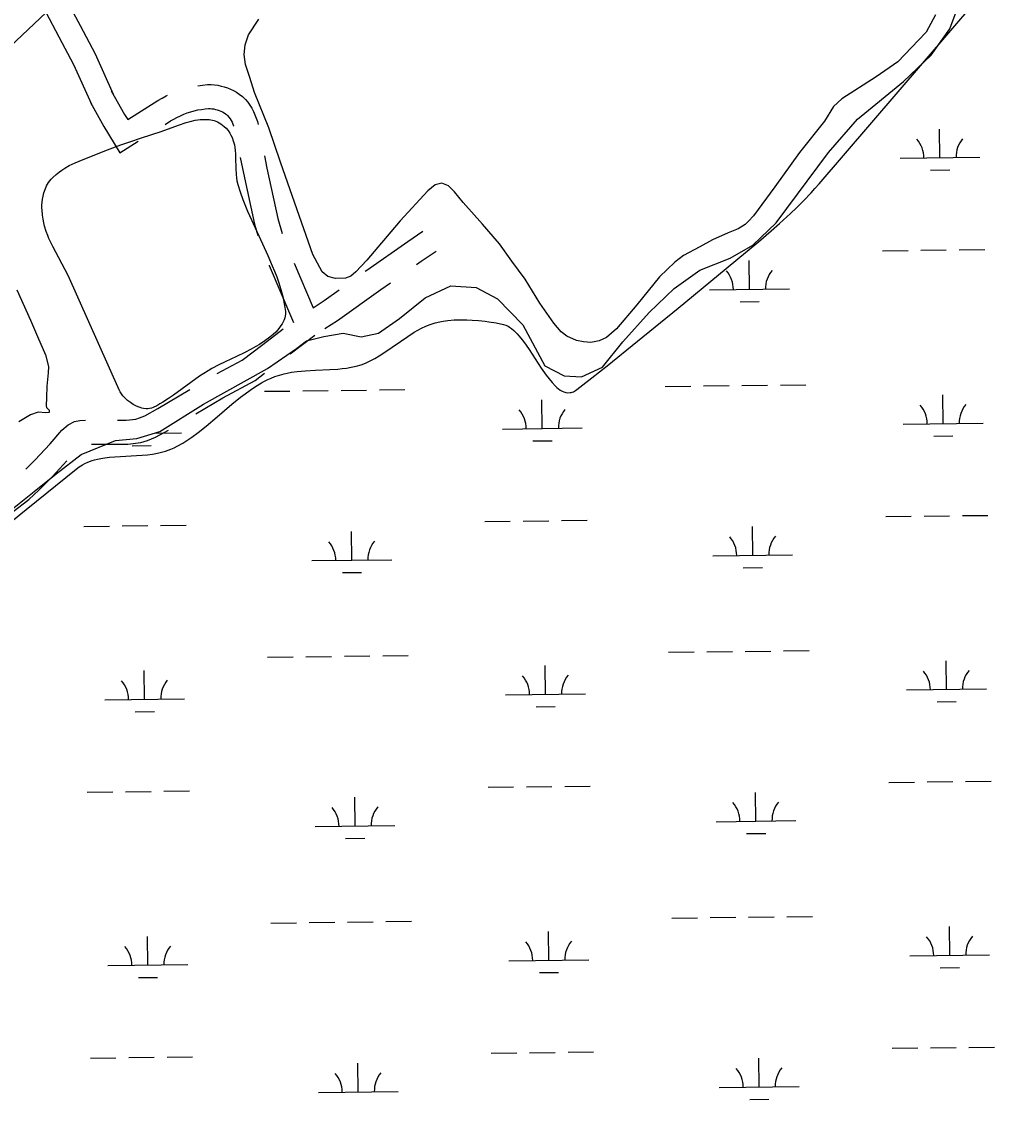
# Model space of a CAD drawing. Extents: x 3704301 to 3742427, y 506229 to 532009.
# Drawn here: x 3738066 to 3739284, y 514866 to 516214 of the extents above; entities that cross this region are included whole.
import ezdxf

# ---------------------------------------------------------------- set-up
doc = ezdxf.new("R2010")
doc.units = 0
for name, color, linetype in [('V-ROAD-CNTR', 7, 'Continuous'), ('V-SITE-VEGE', 7, 'Continuous'), ('V-TOPO-SHOR', 7, 'Continuous'), ('V-WETL-SWMP', 7, 'Continuous')]:
    doc.layers.add(name, color=color, linetype=linetype)

msp = doc.modelspace()

# ---------------------------------------------------------------- linework, layer by layer
at = {"layer": 'V-ROAD-CNTR'}
msp.add_line((3738402.2, 515798.4), (3738433.3, 515822.1), dxfattribs=at)
for points in [[(3738181.2, 516123), (3738158.4, 516173.6), (3738139.8, 516208.9), (3738119.6, 516246.7)], [(3737118.4, 515333.7), (3737406.9, 515597.3), (3737776.6, 515929.9), (3738044.2, 516176.1), (3738096.9, 516225.5)], [(3738153.8, 516110.6), (3738131.4, 516160.4), (3738113.3, 516194.9), (3738096.9, 516225.5)], [(3738286.7, 516134.1), (3738292.5, 516134.9), (3738298.9, 516135.5), (3738303.4, 516135.5), (3738307.5, 516135.2), (3738311.7, 516134.6), (3738315.8, 516133.7), (3738319.8, 516132.6), (3738323.8, 516131.3), (3738327.7, 516129.7), (3738331.4, 516127.9), (3738335.1, 516125.8), (3738338.6, 516123.6), (3738342.6, 516120.6), (3738346.3, 516116.7), (3738349.2, 516113.3), (3738351.8, 516109.6), (3738354.2, 516105.8), (3738356.3, 516101.9), (3738358.2, 516097.8), (3738359.8, 516093.6), (3738361.2, 516089.3), (3738362.1, 516085.6)], [(3738178.3, 516127.8), (3738195, 516098.1), (3738198.9, 516091.7), (3738236.8, 516115.6), (3738241.9, 516118.6), (3738247.1, 516121.4), (3738248.7, 516122.1)], [(3738152.2, 516113), (3738169.1, 516082.9), (3738189, 516050.1), (3738211.9, 516064.5)], [(3738245.7, 516085.7), (3738252.4, 516090), (3738256.5, 516092.4), (3738260.6, 516094.5), (3738264.8, 516096.5), (3738269.1, 516098.3), (3738273.4, 516100), (3738277.8, 516101.4), (3738282.3, 516102.6), (3738286.8, 516103.7), (3738291.3, 516104.5), (3738295.9, 516105.1), (3738300.1, 516105.5), (3738302, 516105.5), (3738304.3, 516105.3), (3738306.6, 516105), (3738308.9, 516104.5), (3738311.1, 516103.9), (3738313.3, 516103.2), (3738315.4, 516102.3), (3738317.5, 516101.3), (3738319.5, 516100.2), (3738321.5, 516098.9), (3738322.7, 516098), (3738323.9, 516096.8), (3738325.5, 516094.8), (3738327, 516092.8), (3738328.3, 516090.6), (3738329.5, 516088.4), (3738330.6, 516086.1), (3738331.5, 516083.8), (3738331.6, 516083.5)], [(3738339.9, 516044.3), (3738343.9, 516024.8), (3738357.6, 515960.7), (3738361.7, 515946.8)], [(3738370.1, 516046.5), (3738373.2, 516030.9), (3738386.7, 515968), (3738392.3, 515949)], [(3738496.3, 515901.9), (3738498.4, 515903.4), (3738549.4, 515939.2), (3738568.3, 515951.9)], [(3738560.5, 515910.3), (3738566.4, 515914.5), (3738585, 515926.9)], [(3738376, 515909.5), (3738376.2, 515909.2), (3738406.5, 515837.6)], [(3738407.5, 515912), (3738431.1, 515856.3), (3738444.8, 515865.3), (3738463.7, 515878.7)], [(3738445.8, 515830.1), (3738461.7, 515840.5), (3738515.7, 515878.9), (3738527.8, 515887.4)], [(3738311.1, 515773.9), (3738342.1, 515790.6), (3738368, 515810.1), (3738393.7, 515829.7)], [(3738284.3, 515723.5), (3738317.8, 515743.4), (3738358.4, 515765.3), (3738370.3, 515774.3)], [(3738186.1, 515715.5), (3738197.1, 515715.4), (3738209.1, 515717), (3738213.6, 515718.3), (3738220.2, 515721.2), (3738236.8, 515730.3), (3738276.5, 515753.8)], [(3738071.3, 515654.1), (3738082.8, 515665.5), (3738101.7, 515686), (3738116.3, 515702.9), (3738124.4, 515709.9), (3738132.2, 515713.8), (3738139.1, 515715.2), (3738146.2, 515715.4)], [(3738153.5, 515685.7), (3738154, 515685.7), (3738198.9, 515685.4), (3738215.3, 515687.5), (3738223.9, 515690), (3738233.5, 515694.2), (3738249.8, 515703.2)], [(3738049, 515597.3), (3738055.4, 515601.4), (3738075.3, 515616.2), (3738087.8, 515628.2), (3738104.4, 515644.7), (3738122.6, 515664.5)]]:
    msp.add_lwpolyline(points, dxfattribs=at)
at = {"layer": 'V-SITE-VEGE'}
for p, q in [((3739064.4, 516011.3), (3739259.6, 516238.7)), ((3739059.2, 516005.4), (3739064.4, 516011.3)), ((3739044.7, 515989.9), (3739054.3, 515999.9)), ((3739054.3, 515999.9), (3739059.2, 516005.4)), ((3739036.1, 515981.4), (3739044.7, 515989.9)), ((3739014.8, 515961.5), (3739028.5, 515974.1)), ((3739028.5, 515974.1), (3739036.1, 515981.4)), ((3739004.3, 515952.4), (3739014.8, 515961.5)), ((3738988.4, 515938.8), (3739004.3, 515952.4)), ((3738972.3, 515925.4), (3738988.4, 515938.8)), ((3738938.6, 515897.5), (3738972.3, 515925.4)), ((3738887.9, 515855.9), (3738938.6, 515897.5)), ((3738836.9, 515814.4), (3738887.9, 515855.9)), ((3738572.1, 515833.2), (3738577.7, 515835.4)), ((3738577.7, 515835.4), (3738583.6, 515837.3)), ((3738583.6, 515837.3), (3738589.8, 515838.7)), ((3738589.8, 515838.7), (3738594, 515839.5)), ((3738594, 515839.5), (3738599.8, 515840.3)), ((3738599.8, 515840.3), (3738607.7, 515841)), ((3738607.7, 515841), (3738612.2, 515841.2)), ((3738612.2, 515841.2), (3738617.5, 515841.3)), ((3738617.5, 515841.3), (3738623.5, 515841.2)), ((3738623.5, 515841.2), (3738630.3, 515840.9)), ((3738630.3, 515840.9), (3738637.9, 515840.3)), ((3738637.9, 515840.3), (3738646.5, 515839.4)), ((3738646.5, 515839.4), (3738650.8, 515838.7)), ((3738650.8, 515838.7), (3738660.1, 515837.2)), ((3738660.1, 515837.2), (3738669.5, 515835.2)), ((3738669.5, 515835.2), (3738672.3, 515834.3)), ((3738672.3, 515834.3), (3738675, 515833)), ((3738520.9, 515800.5), (3738549.4, 515820.4)), ((3738549.4, 515820.4), (3738557.6, 515825.6)), ((3738557.6, 515825.6), (3738562.1, 515828.2)), ((3738562.1, 515828.2), (3738566.9, 515830.8)), ((3738566.9, 515830.8), (3738572.1, 515833.2)), ((3738675, 515833), (3738676.9, 515831.9)), ((3738676.9, 515831.9), (3738679.3, 515830.3)), ((3738679.3, 515830.3), (3738682.4, 515827.6)), ((3738682.4, 515827.6), (3738686.3, 515823.8)), ((3738686.3, 515823.8), (3738688.6, 515821.3)), ((3738688.6, 515821.3), (3738691.2, 515818.1)), ((3738691.2, 515818.1), (3738694.3, 515814.2)), ((3738694.3, 515814.2), (3738697.7, 515809.5)), ((3738697.7, 515809.5), (3738701.5, 515803.9)), ((3738799.1, 515783.7), (3738836.9, 515814.4)), ((3738508.2, 515792.7), (3738513.7, 515795.9)), ((3738513.7, 515795.9), (3738520.9, 515800.5)), ((3738701.5, 515803.9), (3738716.6, 515780.8)), ((3738452, 515778.9), (3738462, 515779.6)), ((3738462, 515779.6), (3738467.3, 515780.1)), ((3738467.3, 515780.1), (3738472.8, 515780.8)), ((3738472.8, 515780.8), (3738478.7, 515781.8)), ((3738478.7, 515781.8), (3738484.8, 515783.2)), ((3738484.8, 515783.2), (3738491.1, 515785)), ((3738491.1, 515785), (3738494.4, 515786.2)), ((3738494.4, 515786.2), (3738497.6, 515787.5)), ((3738497.6, 515787.5), (3738504, 515790.5)), ((3738504, 515790.5), (3738508.2, 515792.7)), ((3738716.6, 515780.8), (3738722.9, 515771.7)), ((3738780.1, 515768.7), (3738799.1, 515783.7)), ((3738370.2, 515764.3), (3738374.3, 515766.3)), ((3738374.3, 515766.3), (3738378.6, 515768.3)), ((3738378.6, 515768.3), (3738383.1, 515770.2)), ((3738383.1, 515770.2), (3738388.8, 515772.1)), ((3738388.8, 515772.1), (3738394.6, 515773.7)), ((3738394.6, 515773.7), (3738398.6, 515774.6)), ((3738398.6, 515774.6), (3738403.9, 515775.6)), ((3738403.9, 515775.6), (3738411.2, 515776.6)), ((3738411.2, 515776.6), (3738421, 515777.5)), ((3738421, 515777.5), (3738434.2, 515778.1)), ((3738434.2, 515778.1), (3738452, 515778.9)), ((3738722.9, 515771.7), (3738726.4, 515767.1)), ((3738726.4, 515767.1), (3738730.1, 515762.6)), ((3738761.1, 515753.8), (3738780.1, 515768.7)), ((3738345.9, 515748.6), (3738352.1, 515753.2)), ((3738352.1, 515753.2), (3738358.9, 515757.7)), ((3738358.9, 515757.7), (3738366.3, 515762.2)), ((3738366.3, 515762.2), (3738370.2, 515764.3)), ((3738730.1, 515762.6), (3738734, 515758.5)), ((3738734, 515758.5), (3738736, 515756.6)), ((3738736, 515756.6), (3738738.1, 515754.9)), ((3738738.1, 515754.9), (3738740.3, 515753.3)), ((3738740.3, 515753.3), (3738742.6, 515752)), ((3738758.2, 515751.9), (3738759.6, 515752.7)), ((3738759.6, 515752.7), (3738761.1, 515753.8)), ((3738329.4, 515735.5), (3738340.1, 515744.2)), ((3738340.1, 515744.2), (3738345.9, 515748.6)), ((3738742.6, 515752), (3738745, 515750.9)), ((3738745, 515750.9), (3738747.4, 515750.2)), ((3738747.4, 515750.2), (3738750, 515749.9)), ((3738750, 515749.9), (3738752.6, 515750)), ((3738752.6, 515750), (3738754, 515750.2)), ((3738754, 515750.2), (3738755.3, 515750.6)), ((3738755.3, 515750.6), (3738756.8, 515751.2)), ((3738756.8, 515751.2), (3738758.2, 515751.9)), ((3738311.1, 515719.7), (3738329.4, 515735.5)), ((3738297.2, 515708), (3738311.1, 515719.7)), ((3738279.1, 515694.2), (3738287.3, 515700.1)), ((3738287.3, 515700.1), (3738297.2, 515708)), ((3738260.7, 515682.9), (3738268, 515687)), ((3738268, 515687), (3738272.8, 515690)), ((3738272.8, 515690), (3738279.1, 515694.2)), ((3738176.1, 515669.3), (3738223.6, 515672.4)), ((3738223.6, 515672.4), (3738229.8, 515673.2)), ((3738229.8, 515673.2), (3738236.2, 515674.3)), ((3738236.2, 515674.3), (3738242.9, 515675.8)), ((3738242.9, 515675.8), (3738246.3, 515676.8)), ((3738246.3, 515676.8), (3738249.7, 515678)), ((3738249.7, 515678), (3738253.1, 515679.4)), ((3738253.1, 515679.4), (3738256.9, 515681.1)), ((3738256.9, 515681.1), (3738260.7, 515682.9)), ((3738138.1, 515657.3), (3738142.3, 515659.8)), ((3738142.3, 515659.8), (3738145.1, 515661.3)), ((3738145.1, 515661.3), (3738149, 515663)), ((3738149, 515663), (3738154.3, 515665)), ((3738154.3, 515665), (3738157.5, 515665.9)), ((3738157.5, 515665.9), (3738161.1, 515666.8)), ((3738161.1, 515666.8), (3738165.4, 515667.7)), ((3738165.4, 515667.7), (3738170.4, 515668.6)), ((3738170.4, 515668.6), (3738176.1, 515669.3)), ((3738071.9, 515604), (3738134.2, 515654.4)), ((3738134.2, 515654.4), (3738138.1, 515657.3)), ((3737923, 515482.9), (3738071.9, 515604))]:
    msp.add_line(p, q, dxfattribs=at)
for points in [[(3738124.2, 515896.6), (3738105, 515932.9), (3738102.5, 515937.8), (3738100.2, 515943.1), (3738098.8, 515946.7), (3738097, 515951.7), (3738094.9, 515958.5), (3738094, 515962.4), (3738093, 515967), (3738092.2, 515972.2), (3738091.7, 515978.2), (3738091.6, 515981.4), (3738091.6, 515984.8), (3738091.8, 515988.3), (3738092.2, 515992.1), (3738092.9, 515996), (3738093.9, 516000.1), (3738095.4, 516004.3), (3738097.4, 516008.6), (3738098.6, 516010.7), (3738099.9, 516012.9), (3738101.5, 516015.1), (3738103.3, 516017.2), (3738105.3, 516019.3), (3738109.4, 516023.1), (3738113.6, 516026.5), (3738116.5, 516028.6), (3738120.4, 516031.1), (3738125.8, 516034.1), (3738133.1, 516037.7), (3738143.1, 516041.9), (3738173.5, 516053.8), (3738190.2, 516059.9), (3738201.4, 516063.8), (3738216.3, 516068.8), (3738240.9, 516076.8), (3738262.7, 516084.8), (3738272, 516087.9), (3738277.3, 516089.4), (3738283.3, 516090.8), (3738286.5, 516091.3), (3738289.8, 516091.8), (3738293.4, 516092), (3738297.1, 516092), (3738301, 516091.7), (3738305.1, 516090.9), (3738307.1, 516090.4), (3738309.2, 516089.7), (3738311.3, 516088.8), (3738313.4, 516087.7), (3738315.5, 516086.4), (3738317.7, 516084.9), (3738319.8, 516083.1), (3738322, 516081), (3738324.6, 516077.9), (3738326.9, 516074.6), (3738328.1, 516072.4), (3738329.6, 516069.4), (3738331.1, 516065.2), (3738331.8, 516062.8), (3738332.4, 516060), (3738333, 516056.8), (3738333.5, 516053), (3738333.8, 516048.7), (3738334, 516043.7), (3738334.2, 516030.4), (3738334.6, 516022.9), (3738335, 516019), (3738335.7, 516014.9), (3738336.8, 516010.6), (3738339.7, 516001.2), (3738343.1, 515991.8), (3738345.5, 515985.5), (3738349, 515977.2), (3738353.9, 515966.1), (3738374.4, 515921.6), (3738379.9, 515908.9), (3738382.6, 515902.2), (3738385.4, 515895), (3738388, 515887.3), (3738390.6, 515879.1), (3738392.9, 515870.4), (3738394, 515865.9), (3738394.9, 515861.3), (3738395.7, 515856.5), (3738396.3, 515851.6), (3738396.4, 515848.7), (3738396.1, 515845.8), (3738395.6, 515843.8), (3738394.8, 515841.3), (3738393.2, 515837.9), (3738392.2, 515836), (3738390.8, 515833.9), (3738389.1, 515831.5), (3738386.9, 515828.8), (3738384.2, 515825.9), (3738380.9, 515822.8), (3738376.9, 515819.5), (3738370.4, 515814.7), (3738363.8, 515810.4), (3738359.4, 515807.8)], [(3738359.4, 515807.8), (3738353.5, 515804.4), (3738345.6, 515800.3), (3738335, 515795.2), (3738321, 515788.7), (3738313.1, 515784.8), (3738304.2, 515780.2), (3738299.6, 515777.5), (3738294.2, 515774.1), (3738288.7, 515770.5), (3738277.9, 515762.8), (3738256.3, 515747), (3738250.1, 515742.7), (3738243, 515738.2), (3738239.2, 515735.9), (3738235.2, 515733.7), (3738230.9, 515731.5), (3738228.5, 515730.5), (3738226, 515730), (3738224.3, 515729.8), (3738221.9, 515729.9), (3738218.6, 515730.3), (3738216.7, 515730.7), (3738214.5, 515731.3), (3738212, 515732.2), (3738209.1, 515733.5), (3738205.9, 515735.2), (3738202.4, 515737.5), (3738198.6, 515740.4), (3738196.7, 515742.1), (3738194.8, 515744), (3738192.9, 515746.1), (3738191.1, 515748.4), (3738189.5, 515751), (3738188.1, 515753.7), (3738124.2, 515896.6)]]:
    msp.add_lwpolyline(points, dxfattribs=at)
at = {"layer": 'V-TOPO-SHOR'}
for points in [[(3738696.5, 515891.9), (3738679.7, 515914.7), (3738664.3, 515936.2), (3738643.1, 515960.9), (3738619, 515987.9), (3738608.1, 516001.2), (3738600.7, 516008.8), (3738592, 516012), (3738583.8, 516010), (3738574.8, 516002.6), (3738539.8, 515965.2), (3738511.9, 515931.9), (3738498.2, 515915.7), (3738484.5, 515901), (3738478.3, 515895.6), (3738471.6, 515893.1), (3738459.1, 515892.8), (3738449.4, 515895.5), (3738442.5, 515901.2), (3738430.5, 515922.7), (3738408.1, 515987), (3738390.3, 516038.3), (3738375.5, 516081.4), (3738357.8, 516125.5), (3738351.7, 516144.2), (3738346.5, 516160.5), (3738344.9, 516173), (3738346.1, 516185.1), (3738350.2, 516197.7), (3738362.9, 516217.3)], [(3739210.1, 516222.7), (3739198.4, 516201.2), (3739189, 516190.9), (3739162.9, 516163.9), (3739135.8, 516145.1), (3739092.9, 516117.8), (3739082.4, 516107.9), (3739071.2, 516089.8), (3739040, 516050.7), (3739009, 516007.6), (3738982.1, 515971.4), (3738976, 515964.6), (3738971.7, 515960.6), (3738963.1, 515955.2), (3738950.7, 515950.1), (3738931.1, 515941.1), (3738915.3, 515932.6), (3738894.8, 515921.6), (3738883.8, 515913.2), (3738864.8, 515895), (3738836.1, 515859.7), (3738811, 515829.8), (3738798.2, 515819), (3738789.1, 515814.9), (3738778.5, 515812.8), (3738769.3, 515813.6), (3738760.6, 515815.4), (3738748.5, 515820.9), (3738741.6, 515826.1), (3738732.2, 515837), (3738714.9, 515861.8), (3738696.5, 515891.9)], [(3738060.3, 515878.6), (3738077.2, 515840.7), (3738085.9, 515820.2), (3738096.1, 515797.3), (3738099.8, 515782.7), (3738099.5, 515774.8), (3738097.8, 515758.1), (3738097.1, 515743.8), (3738096.8, 515733.5), (3738097.3, 515731.6), (3738100.8, 515728.2), (3738100.4, 515725.3), (3738096.5, 515724.7), (3738086.7, 515725.5), (3738077.4, 515722.4), (3738062.8, 515713.3)]]:
    msp.add_lwpolyline(points, dxfattribs=at)
at = {"layer": 'V-WETL-SWMP'}
for p, q in [((3739228.1, 516205.2), (3739243.2, 516245.9)), ((3739204.9, 516172.4), (3739228.1, 516205.2)), ((3739170.2, 516139.3), (3739204.9, 516172.4)), ((3739112.7, 516092.1), (3739170.2, 516139.3)), ((3739076, 516050.4), (3739112.7, 516092.1)), ((3739215.7, 516043.9), (3739215.3, 516079.9)), ((3739010.5, 515962.7), (3739076, 516050.4)), ((3739165.7, 516043.3), (3739265.7, 516044.6)), ((3739203.9, 516028.4), (3739227.9, 516028.7)), ((3738981.5, 515934.7), (3739010.5, 515962.7)), ((3738952.9, 515918.3), (3738981.5, 515934.7)), ((3739143.8, 515927.6), (3739175.8, 515928)), ((3739191.7, 515928.2), (3739223.7, 515928.6)), ((3739239.7, 515928.8), (3739271.7, 515929.2)), ((3738915, 515903.2), (3738952.9, 515918.3)), ((3738977.3, 515879.2), (3738976.8, 515915.2)), ((3738883, 515880.3), (3738915, 515903.2)), ((3738571.1, 515868.8), (3738603.3, 515883.8)), ((3738603.3, 515883.8), (3738635, 515881.5)), ((3738635, 515881.5), (3738661.9, 515867.6)), ((3738851.8, 515850.2), (3738883, 515880.3)), ((3738927.3, 515878.5), (3739027.3, 515879.8)), ((3738539.1, 515843), (3738571.1, 515868.8)), ((3738661.9, 515867.6), (3738693.5, 515835)), ((3738965.5, 515863.6), (3738989.5, 515863.9)), ((3738818.6, 515813.5), (3738851.8, 515850.2)), ((3738512.8, 515824.5), (3738539.1, 515843)), ((3738693.5, 515835), (3738721.2, 515783.6)), ((3738422.9, 515814.9), (3738444.4, 515820.3)), ((3738444.4, 515820.3), (3738468.8, 515824.4)), ((3738468.8, 515824.4), (3738491.3, 515819.8)), ((3738491.3, 515819.8), (3738512.8, 515824.5)), ((3738410.1, 515805.3), (3738422.9, 515814.9)), ((3738793.3, 515782.1), (3738818.6, 515813.5)), ((3738373.8, 515780.1), (3738410.1, 515805.3)), ((3738293.9, 515735.4), (3738373.8, 515780.1)), ((3738721.2, 515783.6), (3738745.2, 515771.1)), ((3738766.8, 515770), (3738793.3, 515782.1)), ((3738745.2, 515771.1), (3738766.8, 515770)), ((3738418, 515752.2), (3738450, 515752.6)), ((3738466, 515752.8), (3738498, 515753.2)), ((3738514, 515753.4), (3738546, 515753.8)), ((3738871.9, 515757.8), (3738903.9, 515758.2)), ((3738919.9, 515758.4), (3738951.9, 515758.8)), ((3738967.9, 515759), (3738999.9, 515759.4)), ((3739015.9, 515759.5), (3739047.9, 515759.9)), ((3738370, 515751.7), (3738402, 515752)), ((3738717.9, 515705.2), (3738717.5, 515741.2)), ((3739219.8, 515711.3), (3739219.4, 515747.3)), ((3738239, 515701.2), (3738293.9, 515735.4)), ((3738210.3, 515692.8), (3738239, 515701.2)), ((3738232.1, 515699.2), (3738266.1, 515699.6)), ((3738667.9, 515704.5), (3738767.9, 515705.8)), ((3739169.8, 515710.7), (3739269.8, 515711.9)), ((3738140.8, 515672.8), (3738183.7, 515690.1)), ((3738183.7, 515690.1), (3738210.3, 515692.8)), ((3738706.1, 515689.6), (3738730.1, 515689.9)), ((3739208, 515695.7), (3739232, 515696)), ((3738109.5, 515648.4), (3738140.8, 515672.8)), ((3738204.3, 515683.5), (3738228.3, 515683.7)), ((3738081.8, 515626.3), (3738109.5, 515648.4)), ((3738034.2, 515588.6), (3738081.8, 515626.3)), ((3739147.8, 515595), (3739179.8, 515595.4)), ((3739195.8, 515595.6), (3739227.8, 515595.9)), ((3739243.8, 515596.1), (3739275.8, 515596.5)), ((3738144.1, 515582.7), (3738176.1, 515583.1)), ((3738192.1, 515583.3), (3738224.1, 515583.7)), ((3738240.1, 515583.9), (3738272.1, 515584.3)), ((3738645.9, 515588.8), (3738677.9, 515589.2)), ((3738693.9, 515589.4), (3738725.9, 515589.8)), ((3738741.9, 515590), (3738773.9, 515590.4)), ((3738981.3, 515546.5), (3738980.9, 515582.5)), ((3738479.5, 515540.4), (3738479, 515576.4)), ((3738429.5, 515539.8), (3738529.5, 515541)), ((3738931.3, 515545.9), (3739031.3, 515547.1)), ((3738467.7, 515524.8), (3738491.6, 515525.1)), ((3738969.5, 515530.9), (3738993.5, 515531.2)), ((3738374.1, 515419), (3738406.1, 515419.4)), ((3738422.1, 515419.6), (3738454.1, 515420)), ((3738470.1, 515420.2), (3738502.1, 515420.6)), ((3738518.1, 515420.8), (3738550.1, 515421.2)), ((3738876, 515425.1), (3738908, 515425.5)), ((3738924, 515425.7), (3738956, 515426.1)), ((3738972, 515426.3), (3739004, 515426.7)), ((3739020, 515426.9), (3739052, 515427.3)), ((3738220.1, 515366.4), (3738219.7, 515402.4)), ((3738722, 515372.5), (3738721.6, 515408.5)), ((3739223.9, 515378.6), (3739223.4, 515414.6)), ((3739173.9, 515378), (3739273.9, 515379.3)), ((3738170.1, 515365.8), (3738270.1, 515367)), ((3738672, 515371.9), (3738772, 515373.1)), ((3739212.1, 515363.1), (3739236.1, 515363.4)), ((3738208.3, 515350.8), (3738232.3, 515351.1)), ((3738710.2, 515356.9), (3738734.2, 515357.2)), ((3738650, 515256.2), (3738682, 515256.6)), ((3738698, 515256.8), (3738730, 515257.2)), ((3738746, 515257.4), (3738778, 515257.8)), ((3739151.9, 515262.3), (3739183.9, 515262.7)), ((3739199.9, 515262.9), (3739231.9, 515263.3)), ((3739247.9, 515263.5), (3739279.9, 515263.9)), ((3738148.1, 515250.1), (3738180.1, 515250.4)), ((3738196.1, 515250.6), (3738228.1, 515251)), ((3738244.1, 515251.2), (3738276.1, 515251.6)), ((3738483.5, 515207.7), (3738483.1, 515243.7)), ((3738985.4, 515213.9), (3738985, 515249.9)), ((3738935.4, 515213.2), (3739035.4, 515214.5)), ((3738433.5, 515207.1), (3738533.5, 515208.3)), ((3738471.7, 515192.1), (3738495.7, 515192.4)), ((3738973.6, 515198.3), (3738997.6, 515198.6)), ((3738880, 515092.5), (3738912, 515092.9)), ((3738928, 515093.1), (3738960, 515093.5)), ((3738976, 515093.7), (3739008, 515094.1)), ((3739024, 515094.2), (3739056, 515094.6)), ((3738378.2, 515086.4), (3738410.2, 515086.7)), ((3738426.2, 515086.9), (3738458.2, 515087.3)), ((3738474.2, 515087.5), (3738506.1, 515087.9)), ((3738522.1, 515088.1), (3738554.1, 515088.5)), ((3739227.9, 515046), (3739227.5, 515082)), ((3738224.2, 515033.7), (3738223.8, 515069.7)), ((3738726.1, 515039.9), (3738725.6, 515075.9)), ((3738676.1, 515039.2), (3738776.1, 515040.5)), ((3739177.9, 515045.4), (3739277.9, 515046.6)), ((3738174.2, 515033.1), (3738274.2, 515034.3)), ((3738714.3, 515024.3), (3738738.3, 515024.6)), ((3739216.1, 515030.4), (3739240.1, 515030.7)), ((3738212.4, 515018.2), (3738236.4, 515018.4)), ((3739155.9, 514929.7), (3739187.9, 514930.1)), ((3739203.9, 514930.3), (3739235.9, 514930.6)), ((3739251.9, 514930.8), (3739283.9, 514931.2)), ((3738152.2, 514917.4), (3738184.2, 514917.8)), ((3738200.2, 514918), (3738232.2, 514918.4)), ((3738248.2, 514918.6), (3738280.2, 514919)), ((3738654.1, 514923.5), (3738686.1, 514923.9)), ((3738702.1, 514924.1), (3738734.1, 514924.5)), ((3738750.1, 514924.7), (3738782.1, 514925.1)), ((3738989.5, 514881.2), (3738989, 514917.2)), ((3738487.6, 514875.1), (3738487.2, 514911.1)), ((3738939.5, 514880.6), (3739039.5, 514881.8)), ((3738437.6, 514874.5), (3738537.6, 514875.7)), ((3738977.7, 514865.6), (3739001.6, 514865.9))]:
    msp.add_line(p, q, dxfattribs=at)
for centre, start, end in [((3739160.5, 516043.7), 359.9282, 41.4719), ((3739271, 516045.1), 139.9282, 181.4719), ((3738922, 515879), 359.9282, 41.4719), ((3739032.5, 515880.3), 139.9282, 181.4719), ((3738662.7, 515705), 359.9282, 41.4719), ((3738773.2, 515706.3), 139.9282, 181.4719), ((3739164.6, 515711.1), 359.9282, 41.4719), ((3739275, 515712.4), 139.9282, 181.4719), ((3738271.3, 515700.2), 179.6692, 181.4719), ((3738534.7, 515541.5), 139.9282, 181.4719), ((3738926.1, 515546.3), 359.9282, 41.4719), ((3739036.6, 515547.7), 139.9282, 181.4719), ((3738424.2, 515540.2), 359.9282, 41.4719), ((3739279.1, 515379.8), 139.9282, 181.4719), ((3738164.9, 515366.2), 359.9282, 41.4719), ((3738275.4, 515367.5), 139.9282, 181.4719), ((3738666.8, 515372.3), 359.9282, 41.4719), ((3738777.2, 515373.7), 139.9282, 181.4719), ((3739168.6, 515378.4), 359.9282, 41.4719), ((3738428.3, 515207.5), 359.9282, 41.4719), ((3738538.8, 515208.9), 139.9282, 181.4719), ((3738930.2, 515213.7), 359.9282, 41.4719), ((3739040.6, 515215), 139.9282, 181.4719), ((3739172.7, 515045.8), 359.9282, 41.4719), ((3739283.2, 515047.1), 139.9282, 181.4719), ((3738169, 515033.5), 359.9282, 41.4719), ((3738279.4, 515034.9), 139.9282, 181.4719), ((3738670.8, 515039.7), 359.9282, 41.4719), ((3738781.3, 515041), 139.9282, 181.4719), ((3738934.2, 514881), 359.9282, 41.4719), ((3739044.7, 514882.4), 139.9282, 181.4719), ((3738432.3, 514874.9), 359.9282, 41.4719), ((3738542.8, 514876.2), 139.9282, 181.4719)]:
    msp.add_arc(centre, 35.2, start, end, dxfattribs=at)

doc.saveas('drawing.dxf')
